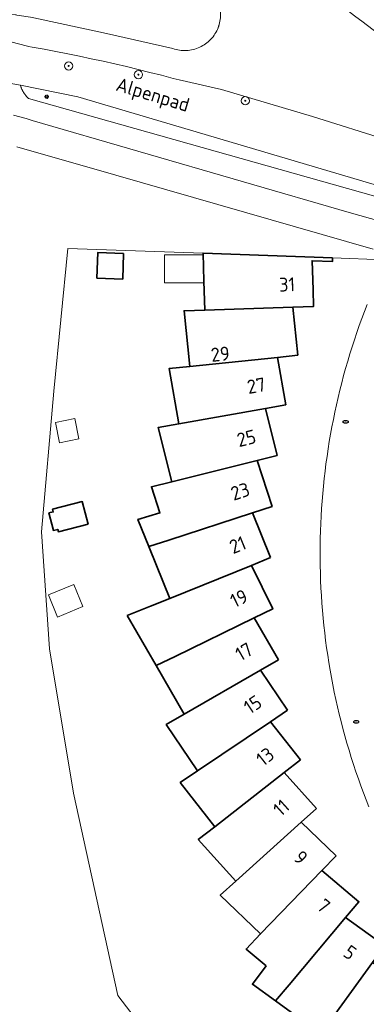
# Model space of a CAD drawing. Header units: metres. Extents: x 152610 to 160096, y 456114 to 462495.
# Tile 536 of 656: x 158278 to 158312, y 460707 to 460803. Entities that reach past the tile are written whole.
import ezdxf
from ezdxf.enums import TextEntityAlignment as Align

# ---------------------------------------------------------------- set-up
doc = ezdxf.new("R2010")
doc.units = ezdxf.units.M
doc.header["$LTSCALE"] = 0.5
doc.layers.get('0').update_dxf_attribs({"linetype": 'CONTINUOUS'})
for name, color, linetype, lineweight in [('B-PV-GK-BESCHOEIING-G', 251, 'GK-BESCHOEIING-SO', 18), ('B-PV-GR-BOOM-S', 251, 'CONTINUOUS', 25), ('B-PV-GW-TALUD_KRUIN-G', 251, 'CONTINUOUS', 18), ('B-PV-IE-MEUBILAIR-S', 251, 'CONTINUOUS', 25), ('B-PV-OG-BEBOUWING-GV', 6, 'CONTINUOUS', 35), ('B-PV-OG-BEBOUWING-T18', 1, 'CONTINUOUS', 18), ('B-PV-OG-BEBOUWING_OVERBOUWING-GV', 251, 'CONTINUOUS', 18), ('B-PV-OG-BEBOUWING_SCHUUR-GV', 251, 'CONTINUOUS', 18), ('B-PV-OG-TERREIN_BEGROEID-GV', 251, 'CONTINUOUS', 18), ('B-PV-OG-TOPOGRAFIE-T18', 1, 'CONTINUOUS', 18), ('B-PV-OG-WATER_SLOOT-GV', 251, 'CONTINUOUS', 18), ('B-PV-VH-GESLOTENVERHARDING_ASFALT-GV', 251, 'CONTINUOUS', 18), ('B-PV-VH-OPENVERHARDING_BETONSTRAATSTEEN-GV', 251, 'CONTINUOUS', 18)]:
    doc.layers.add(name, color=color, linetype=linetype, lineweight=lineweight)
doc.styles.add('NLCS-ISO', font='NLCS-ISO.ttf')
doc.styles.add('NLCS-ISO-M750-T18', font='NLCS-ISO.ttf', dxfattribs={"height": 1.35})
doc.linetypes.add('GK-BESCHOEIING-SO', pattern='A,18,-3,[1,NLCS.SHX,S=0.6,R=0,X=0,Y=0],-3', length=24)

# ---------------------------------------------------------------- blocks, each defined once
blk = doc.blocks.new('SIE-MEUBILAIR_PAAL_LICHTMAST-SO')
for points in [[(-0.62, 0), (-1, 0)], [(-0.71, 0.71), (-0.44, 0.44)], [(0, 1), (0, 0.62)], [(0.44, 0.44), (0.71, 0.71)], [(1, 0), (0.62, 0)], [(-0.71, -0.71), (-0.44, -0.44)], [(0, -0.62), (0, -1)], [(0.44, -0.44), (0.71, -0.71)]]:
    blk.add_lwpolyline(points)
blk.add_circle((0, 0), 0.5)
blk = doc.blocks.new('SIE-MEUBILAIR_PUT_RIOOLPUT-SO')
blk.add_ellipse((0, 0), major_axis=(1.25, 0), ratio=0.54)
at = {"style": 'NLCS-ISO'}
blk.add_text('ri', height=0.75, dxfattribs=at).set_placement((-0.04, 0.07), align=Align.MIDDLE_CENTER)
blk = doc.blocks.new('SGR-BOOM_GBKN-SO')
at = {"linetype": 'ByBlock', "lineweight": 18}
h = blk.add_hatch(color=0, dxfattribs=at)
h.dxf.hatch_style = 1
edge = h.paths.add_edge_path()
edge.add_arc((0, 0), 0.25, 0, 360)
at = {"color": 0, "linetype": 'ByBlock', "lineweight": 18}
for radius in [2, 0.25]:
    blk.add_circle((0, 0), radius, dxfattribs=at)
at = {"color": 0, "linetype": 'ByBlock', "lineweight": 18, "style": 'NLCS-ISO'}
blk.add_attdef('SOORT', (2.5, 0), '', height=1.5, dxfattribs=at)

msp = doc.modelspace()

# ---------------------------------------------------------------- linework, layer by layer
at = {"layer": 'B-PV-GK-BESCHOEIING-G', "flags": 128}
msp.add_lwpolyline([(158394.204, 460635.103), (158399.672, 460637.24), (158409.428, 460638.273), (158411.181, 460638.433), (158412.478, 460638.267), (158421.206, 460634.758), (158427.086, 460632.8), (158430.253, 460632.241), (158431.912, 460632.134), (158433.188, 460632.444), (158434.158, 460632.868), (158435.279, 460633.826), (158436.385, 460634.963), (158436.437, 460635.067), (158436.535, 460635.278), (158436.625, 460635.492), (158436.708, 460635.709), (158436.783, 460635.929), (158436.851, 460636.151), (158436.911, 460636.376), (158436.963, 460636.602), (158437.007, 460636.83), (158437.044, 460637.06), (158437.073, 460637.29), (158437.093, 460637.522), (158437.106, 460637.754), (158437.11, 460637.986), (158437.107, 460638.218), (158437.096, 460638.45), (158437.077, 460638.682), (158437.049, 460638.913), (158437.032, 460639.032), (158436.67, 460644.936), (158435.282, 460656.573), (158435.204, 460657.212), (158435.102, 460658.112), (158435.007, 460659.013), (158434.92, 460659.915), (158434.842, 460660.818), (158434.771, 460661.721), (158434.708, 460662.625), (158434.653, 460663.529), (158434.607, 460664.434), (158434.568, 460665.339), (158434.537, 460666.245), (158434.514, 460667.15), (158434.5, 460668.056), (158434.493, 460668.962), (158434.494, 460669.868), (158434.503, 460670.774), (158434.52, 460671.68), (158434.546, 460672.586), (158434.579, 460673.491), (158434.62, 460674.396), (158435.158, 460683.298), (158435.191, 460691.058), (158435.594, 460702.579), (158435.631, 460703.569), (158435.683, 460704.779), (158435.743, 460705.988), (158435.811, 460707.197), (158435.888, 460708.406), (158435.972, 460709.614), (158436.064, 460710.821), (158436.164, 460712.028), (158436.272, 460713.235), (158436.388, 460714.44), (158436.512, 460715.645), (158436.644, 460716.848), (158436.784, 460718.051), (158436.932, 460719.253), (158437.087, 460720.454), (158437.251, 460721.654), (158437.423, 460722.853), (158437.602, 460724.051), (158437.79, 460725.247), (158437.985, 460726.442), (158438.188, 460727.636), (158438.399, 460728.829), (158438.618, 460730.02), (158438.845, 460731.209), (158439.08, 460732.397), (158439.322, 460733.584), (158439.573, 460734.769), (158439.831, 460735.952), (158440.097, 460737.133), (158440.371, 460738.313), (158440.652, 460739.491), (158440.942, 460740.667), (158441.239, 460741.841), (158441.544, 460743.013), (158441.856, 460744.183), (158442.177, 460745.35), (158442.505, 460746.516), (158442.84, 460747.68), (158443.184, 460748.841), (158443.628, 460749.999), (158445.924, 460758.546), (158447.558, 460782.625), (158447.564, 460782.711), (158447.769, 460785.017), (158449.775, 460812.682), (158449.779, 460812.904), (158449.776, 460813.125), (158449.764, 460813.346), (158449.745, 460813.567), (158449.717, 460813.787), (158449.682, 460814.006), (158449.639, 460814.223), (158449.588, 460814.439), (158449.529, 460814.652), (158449.462, 460814.864), (158449.388, 460815.073), (158449.307, 460815.279), (158449.218, 460815.482), (158449.122, 460815.681), (158449.018, 460815.877), (158448.908, 460816.069), (158448.791, 460816.258), (158448.667, 460816.441), (158448.536, 460816.62), (158448.399, 460816.795), (158448.256, 460816.964), (158448.107, 460817.128), (158447.952, 460817.286), (158447.792, 460817.439), (158447.626, 460817.586), (158447.455, 460817.727), (158447.279, 460817.861), (158447.098, 460817.989), (158446.913, 460818.111), (158446.723, 460818.225), (158446.529, 460818.333), (158446.332, 460818.434), (158446.131, 460818.528), (158445.927, 460818.614), (158445.72, 460818.693), (158445.51, 460818.764), (158445.298, 460818.827), (158445.083, 460818.883), (158444.867, 460818.932), (158444.649, 460818.972), (158444.43, 460819.004), (158444.21, 460819.029), (158443.989, 460819.045), (158443.767, 460819.054), (158443.546, 460819.055), (158443.324, 460819.047), (158443.103, 460819.032), (158442.883, 460819.008), (158442.663, 460818.977), (158442.445, 460818.938), (158442.229, 460818.891), (158442.014, 460818.836), (158441.802, 460818.773), (158441.591, 460818.703), (158441.384, 460818.625), (158441.179, 460818.54), (158440.978, 460818.448), (158440.78, 460818.348), (158440.586, 460818.241), (158440.396, 460818.127), (158440.21, 460818.007), (158440.028, 460817.88), (158439.851, 460817.746), (158439.68, 460817.606), (158439.513, 460817.46), (158439.352, 460817.308), (158439.196, 460817.151), (158439.046, 460816.987), (158438.988, 460816.921), (158438.866, 460816.777), (158438.214, 460816.009), (158437.556, 460815.246), (158436.891, 460814.489), (158436.221, 460813.737), (158435.545, 460812.99), (158434.862, 460812.249), (158429.86, 460807.383), (158424.676, 460802.557), (158419.639, 460799.152), (158413.442, 460794.893), (158409.963, 460792.467), (158407.891, 460791.057), (158406.398, 460790.393), (158404.141, 460789.745), (158402.493, 460789.442), (158399.053, 460789.19), (158397.166, 460789.162), (158395.23, 460789.316), (158391.988, 460789.722), (158383.812, 460791.441), (158372.67, 460793.444), (158366.128, 460794.178), (158362.372, 460794.22), (158359.77, 460794.171), (158356.093, 460793.631), (158348.759, 460792.275), (158343.766, 460791.768), (158340.945, 460791.622), (158338.476, 460791.774), (158334.765, 460792.368), (158332.303, 460793.054), (158329.764, 460793.91), (158326.871, 460795.099), (158322.297, 460796.948), (158318.63, 460798.391), (158313.289, 460801.421), (158313.001, 460801.623), (158312.428, 460802.033), (158311.861, 460802.45), (158311.298, 460802.874), (158310.74, 460803.304), (158310.187, 460803.74), (158309.639, 460804.182), (158309.096, 460804.631), (158308.974, 460804.74), (158308.279, 460805.369), (158307.589, 460806.003), (158306.905, 460806.643), (158306.227, 460807.289), (158305.554, 460807.94), (158304.887, 460808.598), (158304.225, 460809.261), (158303.569, 460809.929), (158302.919, 460810.604), (158302.274, 460811.283), (158301.635, 460811.969), (158301.003, 460812.659), (158300.376, 460813.355), (158299.755, 460814.057), (158299.14, 460814.763), (158298.531, 460815.475), (158297.928, 460816.192), (158297.332, 460816.914), (158296.741, 460817.642), (158296.157, 460818.374), (158295.579, 460819.111), (158295.008, 460819.853), (158294.442, 460820.6), (158293.884, 460821.352), (158293.331, 460822.109), (158292.785, 460822.87), (158292.246, 460823.636), (158291.713, 460824.406), (158291.356, 460825.047), (158290.995, 460825.712), (158290.641, 460826.38), (158290.294, 460827.052), (158289.955, 460827.728), (158289.622, 460828.408), (158289.297, 460829.091), (158288.978, 460829.777), (158288.667, 460830.467), (158288.364, 460831.16), (158288.068, 460831.856), (158287.779, 460832.555), (158287.497, 460833.258), (158287.223, 460833.963), (158286.957, 460834.671), (158286.698, 460835.382), (158286.446, 460836.095), (158286.202, 460836.811), (158285.966, 460837.53), (158285.737, 460838.251), (158285.516, 460838.975), (158285.303, 460839.7), (158285.097, 460840.428), (158284.899, 460841.159), (158284.708, 460841.891), (158284.526, 460842.625), (158284.351, 460843.361), (158284.184, 460844.099), (158284.117, 460844.337), (158283.904, 460845.111), (158283.699, 460845.887), (158283.502, 460846.665), (158283.313, 460847.445), (158283.131, 460848.226), (158282.957, 460849.01), (158282.791, 460849.795), (158282.633, 460850.582), (158282.483, 460851.371), (158282.34, 460852.16), (158282.206, 460852.952), (158282.079, 460853.744), (158281.96, 460854.538), (158281.85, 460855.333), (158281.747, 460856.129), (158281.652, 460856.926), (158281.565, 460857.724), (158281.485, 460858.523), (158281.414, 460859.322), (158281.351, 460860.122), (158281.296, 460860.923), (158281.23, 460861.521), (158281.088, 460862.87), (158280.953, 460864.221), (158280.827, 460865.572), (158280.708, 460866.924), (158280.598, 460868.276), (158280.495, 460869.629), (158280.401, 460870.983), (158280.314, 460872.338), (158280.235, 460873.692), (158280.165, 460875.048), (158280.102, 460876.403), (158280.047, 460877.759), (158280.001, 460879.116), (158279.962, 460880.472), (158279.931, 460881.829), (158279.908, 460883.186), (158279.894, 460884.543), (158279.887, 460885.9), (158279.891, 460885.99), (158279.945, 460886.984), (158280.006, 460887.977), (158280.075, 460888.969), (158280.152, 460889.961), (158280.237, 460890.952), (158280.33, 460891.943), (158280.431, 460892.932), (158280.54, 460893.921), (158280.657, 460894.909), (158280.781, 460895.896), (158280.914, 460896.882), (158280.984, 460897.375), (158281.062, 460900.771), (158281.337, 460903.298), (158281.91, 460905.435), (158283.375, 460910.513), (158284.626, 460914.493), (158285.804, 460917.691), (158287.575, 460922.665), (158288.803, 460925.31), (158289.746, 460927.85), (158290.111, 460929.358), (158290.135, 460930.33), (158290.085, 460930.94), (158289.815, 460931.654), (158289.096, 460933.16), (158288.946, 460933.364), (158288.79, 460933.564), (158288.628, 460933.758), (158288.46, 460933.947), (158288.286, 460934.131), (158288.106, 460934.309), (158287.92, 460934.481), (158287.73, 460934.648), (158287.534, 460934.808), (158287.333, 460934.962), (158287.127, 460935.109), (158286.917, 460935.25), (158286.722, 460935.373), (158286.448, 460935.482), (158286.172, 460935.584), (158285.893, 460935.678), (158285.611, 460935.765), (158285.328, 460935.844), (158285.042, 460935.915), (158284.754, 460935.978), (158284.465, 460936.034), (158284.174, 460936.082), (158283.882, 460936.121), (158283.589, 460936.153), (158283.296, 460936.177), (158283.002, 460936.193), (158282.707, 460936.201), (158282.413, 460936.201), (158282.118, 460936.193), (158281.824, 460936.177), (158281.53, 460936.153), (158281.238, 460936.121), (158280.946, 460936.081), (158280.655, 460936.033), (158280.366, 460935.977), (158280.078, 460935.913), (158279.792, 460935.842), (158279.509, 460935.763), (158279.227, 460935.676), (158278.948, 460935.582), (158278.672, 460935.48), (158278.398, 460935.37), (158278.128, 460935.254), (158277.861, 460935.129), (158277.597, 460934.998), (158277.337, 460934.86), (158277.081, 460934.714), (158276.829, 460934.562), (158276.816, 460934.554), (158276.615, 460934.376), (158276.42, 460934.192), (158276.23, 460934.002), (158276.046, 460933.807), (158275.868, 460933.607), (158275.696, 460933.401), (158275.53, 460933.19), (158275.371, 460932.974), (158275.218, 460932.754), (158275.072, 460932.529), (158274.932, 460932.3), (158274.799, 460932.067), (158274.674, 460931.83), (158274.555, 460931.589), (158274.444, 460931.345), (158274.34, 460931.098), (158274.244, 460930.847), (158274.154, 460930.594), (158274.073, 460930.339), (158273.999, 460930.081), (158273.933, 460929.821), (158273.875, 460929.559), (158273.824, 460929.296), (158273.782, 460929.031), (158273.747, 460928.765), (158273.72, 460928.498), (158273.702, 460928.23), (158273.691, 460927.962), (158273.688, 460927.694), (158273.693, 460927.426), (158273.707, 460927.158), (158273.728, 460926.89), (158273.757, 460926.624), (158273.794, 460926.358), (158273.839, 460926.094), (158273.892, 460925.831), (158273.953, 460925.569), (158274.021, 460925.31), (158274.098, 460925.053), (158274.129, 460924.954), (158275.155, 460920.831), (158276.3, 460916.739), (158276.366, 460916.372), (158276.521, 460915.479), (158276.668, 460914.584), (158276.808, 460913.688), (158276.939, 460912.791), (158277.062, 460911.893), (158277.178, 460910.994), (158277.285, 460910.094), (158277.385, 460909.193), (158277.477, 460908.291), (158277.56, 460907.388), (158277.636, 460906.485), (158277.704, 460905.581), (158277.764, 460904.676), (158277.816, 460903.771), (158277.859, 460902.866), (158277.895, 460901.96), (158277.923, 460901.054), (158277.943, 460900.147), (158277.955, 460899.241), (158277.959, 460898.334), (158277.954, 460897.428), (158277.942, 460896.521), (158277.922, 460895.615), (158277.918, 460895.406), (158277.897, 460894.456), (158277.868, 460893.506), (158277.831, 460892.556), (158277.786, 460891.607), (158277.733, 460890.658), (158277.672, 460889.709), (158277.603, 460888.762), (158277.526, 460887.814), (158277.441, 460886.868), (158277.348, 460885.922), (158277.247, 460884.977), (158277.139, 460884.033), (158277.022, 460883.089), (158276.897, 460882.147), (158276.676, 460878.466), (158276.445, 460874.69), (158276.457, 460870.098), (158276.5, 460869.892), (158276.595, 460869.48), (158276.697, 460869.07), (158276.807, 460868.662), (158276.925, 460868.256), (158277.05, 460867.852), (158277.183, 460867.451), (158277.324, 460867.052), (158277.472, 460866.657), (158277.627, 460866.264), (158277.79, 460865.874), (158277.961, 460865.487), (158278.138, 460865.104), (158278.323, 460864.723), (158278.515, 460864.347), (158278.714, 460863.974), (158278.92, 460863.605), (158279.133, 460863.24), (158279.352, 460862.881), (158279.365, 460862.859), (158279.482, 460862.657), (158279.592, 460862.45), (158279.696, 460862.24), (158279.791, 460862.026), (158279.88, 460861.809), (158279.961, 460861.589), (158280.034, 460861.367), (158280.1, 460861.142), (158280.158, 460860.915), (158280.209, 460860.687), (158280.251, 460860.456), (158280.286, 460860.225), (158280.313, 460859.992), (158280.331, 460859.759), (158280.342, 460859.525), (158280.345, 460859.29), (158280.34, 460859.056), (158280.326, 460858.822), (158280.305, 460858.589), (158280.276, 460858.357), (158280.239, 460858.126), (158280.194, 460857.896), (158280.141, 460857.667), (158280.081, 460857.441), (158280.012, 460857.217), (158279.936, 460856.996), (158279.853, 460856.777), (158279.762, 460856.561), (158279.664, 460856.348), (158279.559, 460856.139), (158279.446, 460855.934), (158279.327, 460855.732), (158279.201, 460855.535), (158279.068, 460855.342), (158278.929, 460855.154), (158278.783, 460854.97), (158278.631, 460854.792), (158278.473, 460854.619), (158278.31, 460854.451), (158278.14, 460854.29), (158277.966, 460854.134), (158277.786, 460853.984), (158277.601, 460853.84), (158277.411, 460853.703), (158277.217, 460853.572), (158277.018, 460853.448), (158276.815, 460853.331), (158276.335, 460852.967), (158275.86, 460852.596), (158275.39, 460852.219), (158274.925, 460851.836), (158274.465, 460851.446), (158274.01, 460851.051), (158273.56, 460850.649), (158273.116, 460850.242), (158272.678, 460849.829), (158272.245, 460849.41), (158271.817, 460848.985), (158271.395, 460848.554), (158270.979, 460848.119), (158270.569, 460847.677), (158270.164, 460847.23), (158269.766, 460846.778), (158269.374, 460846.321), (158268.987, 460845.858), (158268.607, 460845.39), (158268.233, 460844.918), (158267.866, 460844.44), (158267.505, 460843.958), (158267.15, 460843.471), (158266.802, 460842.979), (158266.46, 460842.482), (158266.125, 460841.981), (158265.797, 460841.476), (158265.475, 460840.966), (158265.16, 460840.453), (158265.013, 460840.207), (158264.962, 460840.122), (158264.449, 460839.277), (158263.929, 460838.437), (158263.403, 460837.6), (158262.87, 460836.768), (158262.33, 460835.94), (158261.783, 460835.117), (158261.23, 460834.298), (158260.67, 460833.483), (158260.103, 460832.673), (158259.53, 460831.868), (158258.951, 460831.067), (158258.365, 460830.271), (158257.772, 460829.48), (158257.174, 460828.694), (158256.568, 460827.912), (158255.957, 460827.136), (158255.648, 460826.75), (158252.114, 460823), (158249.217, 460820.633), (158245.157, 460816.851), (158241.433, 460813.794), (158238.545, 460811.485), (158237.549, 460810.365), (158237.104, 460809.658), (158236.804, 460808.475), (158236.721, 460807.788), (158236.811, 460806.912), (158236.919, 460806.064), (158237.199, 460805.331), (158237.564, 460804.637), (158238.13, 460803.857), (158238.867, 460802.984), (158239.661, 460802.32), (158240.731, 460801.8), (158241.446, 460801.736), (158243.286, 460801.696), (158246.878, 460802.045), (158252.024, 460802.334), (158262.872, 460802.329), (158263.649, 460802.302), (158264.56, 460802.264), (158265.469, 460802.218), (158266.379, 460802.163), (158267.287, 460802.101), (158268.196, 460802.03), (158269.103, 460801.952), (158270.01, 460801.866), (158270.916, 460801.771), (158271.821, 460801.669), (158272.725, 460801.559), (158273.629, 460801.441), (158274.531, 460801.315), (158275.432, 460801.181), (158276.331, 460801.039), (158277.23, 460800.889), (158278.863, 460800.455), (158278.971, 460800.426), (158279.325, 460800.363), (158280.474, 460800.154), (158281.622, 460799.936), (158282.768, 460799.711), (158283.913, 460799.478), (158285.056, 460799.237), (158286.197, 460798.989), (158287.337, 460798.732), (158288.475, 460798.468), (158289.611, 460798.196), (158290.745, 460797.916), (158291.877, 460797.628), (158293.007, 460797.333), (158293.571, 460797.182), (158297.682, 460796.253), (158306.52, 460793.64), (158313.946, 460791.308), (158323.08, 460788.544), (158329.405, 460787.198), (158333.001, 460786.642), (158334.936, 460786.554), (158339.069, 460786.856), (158346.809, 460787.824), (158353.804, 460788.872), (158354.213, 460788.949), (158354.878, 460789.069), (158355.544, 460789.18), (158356.211, 460789.284), (158356.88, 460789.38), (158357.55, 460789.467), (158358.22, 460789.547), (158358.892, 460789.619), (158359.564, 460789.683), (158360.238, 460789.739), (158360.911, 460789.787), (158361.586, 460789.827), (158362.26, 460789.859), (158362.935, 460789.883), (158366.139, 460790.166), (158368.073, 460790.25), (158371.078, 460789.757), (158380.199, 460787.747), (158387.394, 460786.08), (158394.961, 460784.168), (158398.082, 460783.152), (158400.2, 460782.655), (158402.651, 460782.389), (158403.938, 460782.376), (158405.538, 460782.583), (158407.499, 460783.182), (158410.8, 460784.854), (158414.176, 460786.813), (158421.344, 460791.343), (158425.56, 460795.069), (158428.201, 460797.263), (158430.188, 460798.415), (158432.024, 460799.223), (158433.272, 460799.496), (158434.51, 460799.691), (158435.512, 460799.678), (158435.571, 460799.678), (158435.812, 460799.673), (158436.052, 460799.66), (158436.292, 460799.64), (158436.531, 460799.611), (158436.769, 460799.574), (158437.006, 460799.529), (158437.241, 460799.477), (158437.474, 460799.417), (158437.705, 460799.349), (158437.934, 460799.273), (158438.16, 460799.19), (158438.383, 460799.099), (158438.603, 460799.001), (158438.82, 460798.896), (158439.033, 460798.784), (158439.242, 460798.664), (158439.447, 460798.538), (158439.648, 460798.405), (158439.844, 460798.265), (158440.036, 460798.119), (158440.222, 460797.967), (158440.404, 460797.809), (158440.58, 460797.644), (158440.75, 460797.474), (158440.915, 460797.298), (158441.074, 460797.117), (158441.227, 460796.931), (158441.373, 460796.74), (158441.513, 460796.544), (158441.628, 460796.364), (158441.826, 460796.046), (158442.016, 460795.723), (158442.199, 460795.397), (158442.376, 460795.066), (158442.545, 460794.732), (158442.707, 460794.395), (158442.862, 460794.054), (158443.009, 460793.709), (158443.149, 460793.362), (158443.282, 460793.012), (158443.407, 460792.659), (158443.525, 460792.303), (158443.635, 460791.945), (158443.737, 460791.585), (158443.832, 460791.222), (158443.918, 460790.858), (158443.997, 460790.492), (158444.069, 460790.124), (158444.132, 460789.755), (158444.187, 460789.385), (158444.235, 460789.013), (158444.274, 460788.641), (158444.306, 460788.268), (158444.33, 460787.894), (158444.345, 460787.52), (158444.353, 460787.145), (158444.352, 460786.771), (158444.344, 460786.396), (158444.328, 460786.022), (158444.303, 460785.648), (158444.271, 460785.275), (158444.257, 460785.179), (158443.906, 460782.774), (158443.891, 460782.664), (158443.821, 460782.182), (158443.743, 460781.7), (158443.657, 460781.221), (158443.564, 460780.742), (158443.462, 460780.265), (158443.353, 460779.79), (158443.235, 460779.317), (158443.111, 460778.846), (158442.978, 460778.377), (158442.838, 460777.91), (158442.69, 460777.445), (158442.534, 460776.983), (158442.371, 460776.524), (158442.2, 460776.067), (158442.022, 460775.613), (158441.837, 460775.163), (158441.644, 460774.715), (158441.444, 460774.27), (158441.236, 460773.829), (158441.021, 460773.392), (158440.911, 460773.175), (158439.832, 460771.612), (158438.961, 460770.654), (158437.216, 460769.1), (158434.467, 460766.472), (158429.972, 460762.293), (158429.745, 460762.115), (158429.297, 460761.752), (158428.853, 460761.383), (158428.415, 460761.008), (158427.982, 460760.628), (158427.554, 460760.241), (158427.131, 460759.848), (158426.714, 460759.449), (158426.303, 460759.045), (158425.897, 460758.635), (158425.497, 460758.219), (158425.103, 460757.798), (158424.715, 460757.372), (158424.332, 460756.94), (158423.956, 460756.503), (158423.586, 460756.06), (158423.221, 460755.613), (158422.864, 460755.161), (158422.512, 460754.703), (158422.167, 460754.241), (158421.828, 460753.774), (158421.496, 460753.303), (158421.17, 460752.826), (158420.851, 460752.346), (158420.539, 460751.861), (158420.233, 460751.372), (158419.935, 460750.878), (158419.643, 460750.381), (158419.425, 460749.999), (158416.895, 460745.406), (158416.596, 460744.735), (158416.304, 460744.062), (158416.024, 460743.394), (158415.474, 460742.023), (158415.213, 460741.338), (158414.958, 460740.65), (158414.711, 460739.959), (158414.472, 460739.265), (158414.241, 460738.569), (158414.016, 460737.87), (158413.8, 460737.169), (158413.591, 460736.466), (158413.39, 460735.76), (158413.197, 460735.052), (158413.011, 460734.342), (158412.833, 460733.631), (158412.663, 460732.917), (158412.501, 460732.201), (158412.346, 460731.484), (158412.199, 460730.765), (158412.061, 460730.045), (158412.014, 460729.793), (158412.033, 460729.354), (158412.06, 460728.914), (158412.095, 460728.476), (158412.137, 460728.038), (158412.188, 460727.601), (158412.247, 460727.165), (158412.313, 460726.73), (158412.388, 460726.297), (158412.47, 460725.865), (158412.56, 460725.434), (158412.658, 460725.005), (158412.764, 460724.578), (158412.878, 460724.153), (158412.999, 460723.73), (158413.128, 460723.31), (158413.265, 460722.892), (158413.409, 460722.476), (158413.56, 460722.063), (158413.72, 460721.653), (158413.886, 460721.246), (158414.06, 460720.842), (158414.241, 460720.441), (158414.43, 460720.044), (158414.626, 460719.65), (158414.829, 460719.259), (158415.039, 460718.873), (158415.255, 460718.49), (158415.479, 460718.111), (158415.71, 460717.737), (158415.947, 460717.366), (158416.192, 460717.001), (158416.442, 460716.639), (158416.7, 460716.282), (158416.964, 460715.93), (158417.234, 460715.583), (158417.51, 460715.241), (158417.793, 460714.904), (158418.081, 460714.572), (158418.376, 460714.245), (158418.676, 460713.924), (158418.983, 460713.608), (158419.295, 460713.298), (158419.612, 460712.994), (158419.935, 460712.695), (158420.264, 460712.403), (158420.598, 460712.116), (158420.937, 460711.835), (158421.28, 460711.561), (158421.629, 460711.293), (158421.983, 460711.032), (158422.341, 460710.776), (158422.704, 460710.528), (158423.072, 460710.286), (158423.444, 460710.051), (158423.819, 460709.822), (158424.081, 460709.669), (158424.209, 460709.611), (158424.479, 460709.483), (158424.744, 460709.348), (158425.006, 460709.206), (158425.265, 460709.057), (158425.519, 460708.901), (158425.768, 460708.739), (158426.014, 460708.569), (158426.254, 460708.393), (158426.49, 460708.211), (158426.721, 460708.023), (158426.947, 460707.828), (158427.167, 460707.627), (158427.382, 460707.421), (158427.592, 460707.209), (158427.795, 460706.991), (158427.993, 460706.768), (158428.185, 460706.54), (158428.37, 460706.306), (158428.549, 460706.068), (158428.722, 460705.825), (158428.888, 460705.578), (158429.047, 460705.326), (158429.2, 460705.07), (158429.345, 460704.809), (158429.484, 460704.546), (158429.615, 460704.278), (158429.74, 460704.007), (158429.857, 460703.733), (158429.966, 460703.456), (158430.068, 460703.176), (158430.163, 460702.893), (158430.249, 460702.608), (158430.329, 460702.32), (158430.42, 460701.95), (158428.933, 460690.288), (158428.348, 460688.69), (158428.2, 460688.309), (158428.045, 460687.931), (158427.882, 460687.557), (158427.712, 460687.185), (158427.535, 460686.817), (158427.35, 460686.453), (158427.159, 460686.092), (158426.96, 460685.736), (158426.755, 460685.383), (158426.542, 460685.034), (158426.323, 460684.689), (158426.097, 460684.349), (158425.865, 460684.013), (158425.626, 460683.682), (158425.503, 460683.519), (158419.706, 460678.275), (158416.726, 460675.288), (158415, 460673.127), (158413.37, 460670.851), (158411.077, 460666.723), (158410.912, 460666.216), (158410.753, 460665.706), (158410.603, 460665.194), (158410.46, 460664.68), (158410.325, 460664.164), (158410.197, 460663.645), (158410.078, 460663.125), (158409.966, 460662.603), (158409.862, 460662.08), (158409.766, 460661.555), (158409.678, 460661.028), (158409.597, 460660.501), (158409.525, 460659.972), (158409.46, 460659.442), (158409.404, 460658.911), (158409.355, 460658.38), (158409.315, 460657.848), (158409.282, 460657.315), (158409.257, 460656.782), (158409.241, 460656.248), (158409.235, 460655.959), (158409.242, 460655.87), (158409.263, 460655.538), (158409.275, 460655.207), (158409.28, 460654.875), (158409.277, 460654.543), (158409.266, 460654.211), (158409.246, 460653.88), (158409.219, 460653.549), (158409.184, 460653.219), (158409.141, 460652.89), (158409.09, 460652.562), (158409.031, 460652.236), (158408.964, 460651.911), (158408.889, 460651.587), (158408.807, 460651.266), (158408.717, 460650.946), (158408.619, 460650.629), (158408.513, 460650.315), (158408.401, 460650.003), (158408.28, 460649.693), (158408.152, 460649.387), (158408.017, 460649.084), (158407.874, 460648.784), (158407.725, 460648.488), (158407.568, 460648.196), (158407.404, 460647.907), (158407.234, 460647.622), (158407.056, 460647.342), (158406.872, 460647.066), (158406.681, 460646.794), (158406.484, 460646.527), (158406.28, 460646.265), (158406.07, 460646.008), (158405.854, 460645.757), (158405.632, 460645.51), (158405.404, 460645.269), (158405.17, 460645.033), (158404.931, 460644.803), (158404.686, 460644.579), (158404.436, 460644.361), (158404.181, 460644.149), (158403.921, 460643.943), (158403.655, 460643.744), (158403.386, 460643.55), (158403.111, 460643.364), (158402.832, 460643.184), (158402.549, 460643.011), (158402.262, 460642.845), (158401.97, 460642.686), (158401.675, 460642.534), (158401.377, 460642.389), (158401.075, 460642.251), (158393.045, 460640.011), (158392.433, 460639.8)], dxfattribs=at)
msp.add_lwpolyline([(158271.006, 460837.885), (158270.875, 460837.535), (158270.687, 460837.052), (158270.492, 460836.571), (158270.289, 460836.093), (158270.079, 460835.619), (158269.862, 460835.148), (158269.637, 460834.68), (158269.405, 460834.216), (158269.166, 460833.755), (158268.92, 460833.298), (158268.667, 460832.845), (158268.407, 460832.396), (158268.14, 460831.951), (158267.866, 460831.511), (158267.586, 460831.074), (158267.299, 460830.642), (158267.005, 460830.214), (158266.704, 460829.791), (158266.398, 460829.373), (158266.084, 460828.959), (158265.765, 460828.55), (158265.439, 460828.147), (158265.107, 460827.748), (158264.768, 460827.354), (158264.424, 460826.966), (158264.074, 460826.583), (158263.718, 460826.206), (158263.356, 460825.834), (158262.989, 460825.467), (158262.616, 460825.107), (158262.237, 460824.752), (158261.853, 460824.403), (158259.01, 460821.794), (158256.331, 460819.016), (158256.153, 460818.821), (158255.981, 460818.621), (158255.815, 460818.416), (158255.655, 460818.206), (158255.501, 460817.991), (158255.355, 460817.772), (158255.215, 460817.548), (158255.081, 460817.32), (158254.955, 460817.089), (158254.836, 460816.853), (158254.724, 460816.614), (158254.619, 460816.372), (158254.522, 460816.126), (158254.432, 460815.878), (158254.35, 460815.627), (158254.276, 460815.374), (158254.209, 460815.119), (158254.15, 460814.862), (158254.098, 460814.603), (158254.055, 460814.342), (158254.019, 460814.081), (158253.992, 460813.818), (158253.972, 460813.555), (158253.961, 460813.292), (158253.957, 460813.028), (158253.961, 460812.764), (158253.974, 460812.5), (158253.994, 460812.237), (158254.023, 460811.975), (158254.059, 460811.713), (158254.103, 460811.453), (158254.155, 460811.194), (158254.215, 460810.937), (158254.283, 460810.682), (158254.358, 460810.429), (158254.441, 460810.179), (158254.531, 460809.931), (158254.597, 460809.764), (158254.72, 460809.538), (158254.85, 460809.316), (158254.988, 460809.098), (158255.131, 460808.885), (158255.282, 460808.676), (158255.438, 460808.472), (158255.601, 460808.273), (158255.77, 460808.079), (158255.946, 460807.89), (158256.126, 460807.707), (158256.313, 460807.529), (158256.505, 460807.358), (158256.702, 460807.192), (158256.904, 460807.033), (158257.111, 460806.88), (158257.323, 460806.734), (158257.539, 460806.594), (158257.759, 460806.461), (158257.983, 460806.335), (158258.212, 460806.216), (158258.443, 460806.104), (158258.679, 460806), (158258.917, 460805.902), (158259.158, 460805.812), (158259.402, 460805.73), (158259.648, 460805.656), (158259.897, 460805.589), (158260.147, 460805.529), (158260.399, 460805.478), (158260.653, 460805.435), (158260.908, 460805.399), (158261.164, 460805.371), (158261.42, 460805.351), (158261.677, 460805.34), (158261.933, 460805.336), (158262.319, 460805.311), (158263.423, 460805.233), (158264.527, 460805.148), (158265.63, 460805.055), (158266.733, 460804.953), (158267.835, 460804.844), (158268.936, 460804.727), (158270.036, 460804.602), (158271.135, 460804.468), (158272.234, 460804.327), (158273.331, 460804.178), (158274.427, 460804.021), (158275.522, 460803.856), (158276.616, 460803.684), (158277.708, 460803.503), (158277.77, 460803.493), (158277.832, 460803.482), (158279.378, 460803.242), (158279.481, 460803.226), (158286.236, 460801.766), (158292.975, 460800.23), (158293.134, 460800.179), (158293.294, 460800.135), (158293.457, 460800.099), (158293.622, 460800.071), (158293.787, 460800.051), (158293.953, 460800.039), (158294.12, 460800.035), (158294.287, 460800.039), (158294.453, 460800.051), (158294.618, 460800.071), (158294.783, 460800.098), (158294.946, 460800.134), (158295.106, 460800.177), (158295.265, 460800.228), (158295.421, 460800.287), (158295.574, 460800.353), (158295.724, 460800.426), (158295.87, 460800.507), (158296.012, 460800.594), (158296.15, 460800.688), (158296.283, 460800.788), (158296.411, 460800.895), (158296.533, 460801.008), (158296.651, 460801.127), (158296.762, 460801.251), (158296.867, 460801.38), (158296.966, 460801.514), (158297.059, 460801.653), (158297.144, 460801.796), (158297.223, 460801.943), (158297.294, 460802.093), (158297.359, 460802.247), (158297.415, 460802.404), (158297.465, 460802.563), (158297.506, 460802.724), (158297.54, 460802.888), (158297.566, 460803.052), (158297.584, 460803.218), (158297.594, 460803.384), (158297.596, 460803.551), (158297.59, 460803.718), (158297.576, 460803.884), (158297.554, 460804.049), (158297.524, 460804.213), (158297.486, 460804.375), (158297.441, 460804.536), (158297.387, 460804.694), (158297.327, 460804.849), (158297.259, 460805.001), (158297.184, 460805.15), (158297.101, 460805.295), (158297.012, 460805.436), (158296.916, 460805.572), (158296.814, 460805.704), (158296.706, 460805.83), (158296.591, 460805.952), (158296.471, 460806.067), (158296.346, 460806.177), (158296.215, 460806.281), (158296.08, 460806.378), (158295.94, 460806.468), (158295.796, 460806.552), (158295.75, 460806.577), (158295.304, 460807.011), (158294.852, 460807.439), (158294.395, 460807.861), (158293.932, 460808.278), (158293.464, 460808.688), (158292.991, 460809.092), (158292.513, 460809.49), (158292.029, 460809.882), (158291.541, 460810.268), (158291.047, 460810.648), (158290.549, 460811.021), (158290.046, 460811.387), (158289.539, 460811.747), (158289.026, 460812.101), (158288.51, 460812.448), (158287.989, 460812.788), (158287.463, 460813.122), (158286.933, 460813.449), (158286.4, 460813.769), (158285.862, 460814.082), (158285.32, 460814.388), (158284.774, 460814.687), (158284.526, 460814.82), (158284.471, 460814.843), (158284.258, 460814.939), (158284.048, 460815.042), (158283.842, 460815.152), (158283.64, 460815.269), (158283.442, 460815.393), (158283.249, 460815.523), (158283.06, 460815.661), (158282.876, 460815.804), (158282.697, 460815.954), (158282.523, 460816.11), (158282.354, 460816.271), (158282.192, 460816.439), (158282.035, 460816.611), (158281.884, 460816.789), (158281.739, 460816.973), (158281.6, 460817.161), (158281.469, 460817.353), (158281.343, 460817.55), (158281.225, 460817.751), (158281.114, 460817.957), (158281.009, 460818.165), (158280.912, 460818.378), (158280.822, 460818.593), (158280.74, 460818.812), (158280.665, 460819.033), (158280.598, 460819.256), (158280.539, 460819.482), (158280.487, 460819.71), (158280.443, 460819.939), (158280.408, 460820.195), (158280.361, 460820.584), (158280.322, 460820.974), (158280.291, 460821.365), (158280.268, 460821.756), (158280.253, 460822.148), (158280.246, 460822.54), (158280.247, 460822.932), (158280.257, 460823.324), (158280.274, 460823.715), (158280.299, 460824.107), (158280.332, 460824.497), (158280.373, 460824.887), (158280.422, 460825.276), (158280.478, 460825.664), (158280.543, 460826.05), (158280.616, 460826.435), (158280.696, 460826.819), (158280.785, 460827.201), (158280.881, 460827.581), (158280.985, 460827.959), (158281.096, 460828.335), (158281.215, 460828.708), (158281.342, 460829.079), (158281.476, 460829.447), (158281.618, 460829.812), (158281.767, 460830.175), (158281.924, 460830.534), (158282.088, 460830.89), (158282.259, 460831.243), (158282.437, 460831.592), (158282.493, 460831.838), (158282.541, 460832.085), (158282.581, 460832.334), (158282.613, 460832.584), (158282.637, 460832.835), (158282.653, 460833.086), (158282.661, 460833.338), (158282.661, 460833.59), (158282.653, 460833.842), (158282.638, 460834.093), (158282.614, 460834.344), (158282.582, 460834.594), (158282.542, 460834.843), (158282.495, 460835.09), (158282.439, 460835.336), (158282.376, 460835.58), (158282.305, 460835.822), (158282.227, 460836.061), (158282.141, 460836.298), (158282.047, 460836.532), (158281.946, 460836.763), (158281.838, 460836.99), (158281.723, 460837.214), (158281.6, 460837.434), (158281.471, 460837.65), (158281.335, 460837.862), (158281.192, 460838.07), (158281.043, 460838.273), (158280.887, 460838.471), (158280.725, 460838.664), (158280.557, 460838.852), (158280.383, 460839.034), (158280.204, 460839.211), (158280.019, 460839.382), (158279.828, 460839.547), (158279.633, 460839.706), (158279.432, 460839.859), (158279.227, 460840.005), (158279.017, 460840.144), (158278.803, 460840.277), (158278.585, 460840.403), (158278.363, 460840.522), (158278.137, 460840.634), (158277.908, 460840.739), (158277.676, 460840.836), (158277.44, 460840.926), (158277.202, 460841.008), (158276.962, 460841.083), (158276.719, 460841.15), (158276.474, 460841.21), (158276.227, 460841.261), (158275.979, 460841.305), (158275.73, 460841.341), (158275.479, 460841.369), (158275.421, 460841.374), (158275.23, 460841.369), (158275.04, 460841.357), (158274.85, 460841.336), (158274.661, 460841.308), (158274.474, 460841.272), (158274.288, 460841.228), (158274.105, 460841.176), (158273.923, 460841.116), (158273.745, 460841.049), (158273.569, 460840.975), (158273.396, 460840.893), (158273.227, 460840.804), (158273.062, 460840.708), (158272.902, 460840.605), (158272.745, 460840.496), (158272.594, 460840.38), (158272.447, 460840.258), (158272.306, 460840.13), (158272.17, 460839.996), (158272.039, 460839.856), (158271.915, 460839.711), (158271.797, 460839.561), (158271.685, 460839.407), (158271.58, 460839.247), (158271.482, 460839.084), (158271.391, 460838.916), (158271.306, 460838.745), (158271.229, 460838.57), (158271.16, 460838.393), (158271.098, 460838.212), (158271.043, 460838.029)], close=True, dxfattribs=at)
at = {"layer": 'B-PV-GW-TALUD_KRUIN-G', "flags": 128}
msp.add_lwpolyline([(158276.515, 460796.975), (158278.167, 460796.681), (158283.759, 460795.532), (158322.88, 460783.959)], dxfattribs=at)
at = {"layer": 'B-PV-OG-BEBOUWING-GV', "flags": 128}
for points in [[(158288.193, 460780.334), (158285.694, 460780.424), (158285.604, 460777.926), (158288.102, 460777.835)], [(158308.47, 460779.9), (158295.898, 460780.355), (158295.988, 460777.642), (158296.085, 460774.82), (158304.629, 460775.109), (158306.631, 460775.177), (158306.578, 460776.794), (158306.482, 460779.61), (158308.456, 460779.539)], [(158305.116, 460770.437), (158304.629, 460775.109), (158296.085, 460774.82), (158294.057, 460774.751), (158294.62, 460769.343), (158303.124, 460770.229)], [(158303.937, 460765.604), (158303.124, 460770.229), (158294.62, 460769.343), (158292.603, 460769.133), (158293.544, 460763.778), (158301.964, 460765.257)], [(158303.099, 460760.699), (158301.964, 460765.257), (158293.544, 460763.778), (158291.546, 460763.427), (158292.859, 460758.15), (158301.155, 460760.215)], [(158290.64, 460751.861), (158292.57, 460752.488), (158300.702, 460755.129), (158302.606, 460755.747), (158301.155, 460760.215), (158292.859, 460758.15), (158290.89, 460757.66), (158291.714, 460755.124), (158289.576, 460754.495)], [(158284.744, 460754.043), (158284.178, 460756.22), (158281.295, 460755.471), (158281.359, 460755.225), (158280.941, 460755.116), (158281.383, 460753.414), (158281.802, 460753.523), (158281.862, 460753.293)], [(158302.462, 460750.774), (158300.702, 460755.129), (158292.57, 460752.488), (158290.64, 460751.861), (158291.392, 460750), (158292.679, 460746.818), (158300.611, 460750.012)], [(158288.55, 460745.148), (158291.36, 460740.284), (158293.183, 460741.174), (158300.865, 460744.924), (158302.666, 460745.803), (158300.611, 460750.012), (158292.679, 460746.818), (158290.798, 460746.058)], [(158303.216, 460740.857), (158300.865, 460744.924), (158293.183, 460741.174), (158291.36, 460740.284), (158294.08, 460735.576), (158301.481, 460739.854)], [(158304.111, 460735.962), (158301.481, 460739.854), (158294.08, 460735.576), (158292.323, 460734.561), (158295.365, 460730.056), (158302.45, 460734.841)], [(158305.345, 460731.141), (158302.45, 460734.841), (158295.365, 460730.056), (158293.684, 460728.921), (158297.034, 460724.639), (158303.768, 460729.907)], [(158306.914, 460726.418), (158303.768, 460729.907), (158297.034, 460724.639), (158295.436, 460723.389), (158299.078, 460719.351), (158305.427, 460725.076)], [(158308.808, 460721.816), (158305.427, 460725.076), (158299.078, 460719.351), (158297.571, 460717.992), (158301.484, 460714.219), (158307.419, 460720.373)], [(158302.032, 460711.12), (158300.698, 460709.338), (158302.943, 460707.711), (158304.245, 460709.266), (158309.735, 460715.821), (158311.021, 460717.357), (158307.419, 460720.373), (158301.484, 460714.219), (158300.076, 460712.758)], [(158313.538, 460713.064), (158309.735, 460715.821), (158304.245, 460709.266), (158302.943, 460707.711), (158307.346, 460704.521), (158312.363, 460711.442)], [(158316.349, 460708.957), (158312.363, 460711.442), (158307.346, 460704.521), (158306.155, 460702.878), (158310.767, 460700.003), (158315.288, 460707.258), (158315.291, 460707.257)]]:
    msp.add_lwpolyline(points, close=True, dxfattribs=at)
at = {"layer": 'B-PV-OG-BEBOUWING_OVERBOUWING-GV', "flags": 128}
msp.add_lwpolyline([(158295.988, 460777.642), (158295.904, 460780.185), (158292.146, 460780.175), (158292.168, 460777.463), (158295.994, 460777.471)], close=True, dxfattribs=at)
at = {"layer": 'B-PV-OG-BEBOUWING_SCHUUR-GV', "flags": 128}
for points in [[(158283.845, 460762.312), (158283.456, 460764.284), (158281.563, 460763.91), (158281.953, 460761.938)], [(158284.222, 460746.015), (158283.342, 460748.158), (158280.885, 460747.149), (158281.765, 460745.005)]]:
    msp.add_lwpolyline(points, close=True, dxfattribs=at)
at = {"layer": 'B-PV-OG-TERREIN_BEGROEID-GV', "flags": 128}
for points in [[(158279.481, 460803.226), (158286.236, 460801.766), (158292.975, 460800.23), (158293.134, 460800.179), (158293.295, 460800.135), (158293.457, 460800.099), (158293.622, 460800.071), (158293.787, 460800.051), (158293.953, 460800.039), (158294.12, 460800.035), (158294.287, 460800.039), (158294.453, 460800.051), (158294.618, 460800.071), (158294.783, 460800.098), (158294.946, 460800.134), (158295.106, 460800.177), (158295.265, 460800.228), (158295.421, 460800.287), (158295.574, 460800.353), (158295.724, 460800.426), (158295.87, 460800.507), (158296.012, 460800.594), (158296.15, 460800.688), (158296.283, 460800.788), (158296.411, 460800.895), (158296.533, 460801.008), (158296.65, 460801.126), (158296.762, 460801.251), (158296.867, 460801.38), (158296.966, 460801.514), (158297.058, 460801.653), (158297.144, 460801.796), (158297.223, 460801.943), (158297.294, 460802.093), (158297.359, 460802.247), (158297.416, 460802.404), (158297.465, 460802.563), (158297.506, 460802.724), (158297.54, 460802.887), (158297.566, 460803.052)], [(158310.74, 460803.304), (158311.298, 460802.874), (158311.861, 460802.45), (158312.428, 460802.033), (158313.001, 460801.623), (158313.289, 460801.421), (158318.63, 460798.391), (158322.297, 460796.948), (158326.87, 460795.099), (158329.764, 460793.91), (158332.303, 460793.054), (158334.765, 460792.368), (158338.476, 460791.774), (158340.945, 460791.622), (158343.766, 460791.768), (158348.759, 460792.275), (158356.093, 460793.631), (158359.77, 460794.171), (158362.372, 460794.22), (158366.128, 460794.179), (158372.67, 460793.444), (158383.812, 460791.441)], [(158313.946, 460791.308), (158306.52, 460793.641), (158297.682, 460796.253), (158293.571, 460797.182), (158293.007, 460797.333), (158291.877, 460797.628), (158290.745, 460797.916), (158289.611, 460798.196), (158288.475, 460798.468), (158287.337, 460798.732), (158286.197, 460798.989), (158285.056, 460799.237), (158283.913, 460799.478), (158282.768, 460799.711), (158281.622, 460799.936), (158280.474, 460800.154), (158279.325, 460800.363), (158278.971, 460800.426), (158278.863, 460800.455), (158277.23, 460800.889)], [(158276.515, 460796.975), (158278.167, 460796.681), (158283.759, 460795.532), (158322.88, 460783.959)], [(158322.88, 460783.959), (158283.759, 460795.532), (158278.167, 460796.681), (158278.179, 460796.637), (158278.192, 460796.593), (158278.206, 460796.55), (158278.22, 460796.507), (158278.235, 460796.464), (158278.251, 460796.421), (158278.268, 460796.378), (158278.285, 460796.336), (158278.304, 460796.295), (158278.322, 460796.253), (158278.342, 460796.212), (158278.362, 460796.171), (158278.383, 460796.13), (158278.405, 460796.09), (158278.427, 460796.051), (158278.45, 460796.011), (158278.474, 460795.972), (158278.498, 460795.934), (158278.523, 460795.896), (158278.549, 460795.858), (158278.575, 460795.821), (158278.602, 460795.784), (158278.63, 460795.748), (158278.658, 460795.712), (158278.687, 460795.677), (158278.717, 460795.642), (158278.747, 460795.608), (158278.777, 460795.574), (158278.808, 460795.541), (158278.84, 460795.508), (158278.873, 460795.476), (158278.906, 460795.444), (158278.939, 460795.413), (158278.973, 460795.383), (158318.982, 460784.074)], [(158312.409, 460780.749), (158287.427, 460787.936), (158277.837, 460790.676)], [(158298.92, 460693.486), (158287.629, 460708.251), (158283.314, 460727.888), (158281.005, 460741.909), (158280.232, 460753.268), (158281.414, 460766.942), (158282.766, 460780.808), (158295.898, 460780.355), (158308.47, 460779.9), (158313.486, 460779.718)]]:
    msp.add_lwpolyline(points, dxfattribs=at)
at = {"layer": 'B-PV-OG-WATER_SLOOT-GV', "flags": 128}
for points in [[(158297.566, 460803.052), (158297.54, 460802.887), (158297.506, 460802.724), (158297.465, 460802.563), (158297.416, 460802.404), (158297.359, 460802.247), (158297.294, 460802.093), (158297.223, 460801.943), (158297.144, 460801.796), (158297.058, 460801.653), (158296.966, 460801.514), (158296.867, 460801.38), (158296.762, 460801.251), (158296.65, 460801.126), (158296.533, 460801.008), (158296.411, 460800.895), (158296.283, 460800.788), (158296.15, 460800.688), (158296.012, 460800.594), (158295.87, 460800.507), (158295.724, 460800.426), (158295.574, 460800.353), (158295.421, 460800.287), (158295.265, 460800.228), (158295.106, 460800.177), (158294.946, 460800.134), (158294.783, 460800.098), (158294.618, 460800.071), (158294.453, 460800.051), (158294.287, 460800.039), (158294.12, 460800.035), (158293.953, 460800.039), (158293.787, 460800.051), (158293.622, 460800.071), (158293.457, 460800.099), (158293.295, 460800.135), (158293.134, 460800.179), (158292.975, 460800.23), (158286.236, 460801.766), (158279.481, 460803.226)], [(158383.812, 460791.441), (158372.67, 460793.444), (158366.128, 460794.179), (158362.372, 460794.22), (158359.77, 460794.171), (158356.093, 460793.631), (158348.759, 460792.275), (158343.766, 460791.768), (158340.945, 460791.622), (158338.476, 460791.774), (158334.765, 460792.368), (158332.303, 460793.054), (158329.764, 460793.91), (158326.87, 460795.099), (158322.297, 460796.948), (158318.63, 460798.391), (158313.289, 460801.421), (158313.001, 460801.623), (158312.428, 460802.033), (158311.861, 460802.45), (158311.298, 460802.874), (158310.74, 460803.304)], [(158277.23, 460800.889), (158278.863, 460800.455), (158278.971, 460800.426), (158279.325, 460800.363), (158280.474, 460800.154), (158281.622, 460799.936), (158282.768, 460799.711), (158283.913, 460799.478), (158285.056, 460799.237), (158286.197, 460798.989), (158287.337, 460798.732), (158288.475, 460798.468), (158289.611, 460798.196), (158290.745, 460797.916), (158291.877, 460797.628), (158293.007, 460797.333), (158293.571, 460797.182), (158297.682, 460796.253), (158306.52, 460793.641), (158313.946, 460791.308)]]:
    msp.add_lwpolyline(points, dxfattribs=at)
at = {"layer": 'B-PV-VH-GESLOTENVERHARDING_ASFALT-GV', "flags": 128}
for points in [[(158318.982, 460784.074), (158278.973, 460795.383), (158278.939, 460795.413), (158278.906, 460795.444), (158278.873, 460795.476), (158278.84, 460795.508), (158278.808, 460795.541), (158278.777, 460795.574), (158278.747, 460795.608), (158278.717, 460795.642), (158278.687, 460795.677), (158278.658, 460795.712), (158278.63, 460795.748), (158278.602, 460795.784), (158278.575, 460795.821), (158278.549, 460795.858), (158278.523, 460795.896), (158278.498, 460795.934), (158278.474, 460795.972), (158278.45, 460796.011), (158278.427, 460796.051), (158278.405, 460796.09), (158278.383, 460796.13), (158278.362, 460796.171), (158278.342, 460796.212), (158278.322, 460796.253), (158278.304, 460796.295), (158278.285, 460796.336), (158278.268, 460796.378), (158278.251, 460796.421), (158278.235, 460796.464), (158278.22, 460796.507), (158278.206, 460796.55), (158278.192, 460796.593), (158278.179, 460796.637), (158278.167, 460796.681), (158276.515, 460796.975)], [(158277.504, 460793.763), (158278.113, 460793.6), (158278.721, 460793.428), (158279.323, 460793.251), (158310.068, 460784.31), (158318.129, 460782.039)]]:
    msp.add_lwpolyline(points, dxfattribs=at)
at = {"layer": 'B-PV-VH-OPENVERHARDING_BETONSTRAATSTEEN-GV', "flags": 128}
for points in [[(158318.129, 460782.039), (158310.068, 460784.31), (158279.323, 460793.251), (158278.721, 460793.428), (158278.113, 460793.6), (158277.504, 460793.763)], [(158277.837, 460790.676), (158287.427, 460787.936), (158312.409, 460780.749)], [(158311.825, 460775.373), (158311.563, 460774.693), (158311.309, 460774.011), (158311.062, 460773.326), (158310.823, 460772.638), (158310.591, 460771.947), (158310.367, 460771.254), (158310.15, 460770.559), (158309.941, 460769.861), (158309.74, 460769.161), (158309.547, 460768.459), (158309.361, 460767.755), (158309.183, 460767.048), (158309.012, 460766.34), (158308.85, 460765.63), (158308.695, 460764.918), (158308.548, 460764.205), (158308.409, 460763.49), (158308.278, 460762.773), (158308.155, 460762.056), (158308.039, 460761.336), (158307.932, 460760.616), (158307.832, 460759.894), (158307.741, 460759.172), (158307.657, 460758.448), (158307.581, 460757.724), (158307.513, 460756.999), (158307.453, 460756.273), (158307.402, 460755.546), (158307.358, 460754.819), (158307.322, 460754.092), (158307.294, 460753.364), (158307.274, 460752.636), (158307.262, 460751.907), (158307.258, 460751.179), (158307.262, 460750.451), (158307.269, 460750), (158307.286, 460749.272), (158307.311, 460748.544), (158307.344, 460747.816), (158307.385, 460747.089), (158307.434, 460746.362), (158307.491, 460745.635), (158307.555, 460744.91), (158307.628, 460744.185), (158307.709, 460743.461), (158307.798, 460742.738), (158307.894, 460742.016), (158307.999, 460741.295), (158308.111, 460740.575), (158308.232, 460739.857), (158308.36, 460739.14), (158308.496, 460738.424), (158308.64, 460737.71), (158308.792, 460736.997), (158308.952, 460736.287), (158309.119, 460735.578), (158309.294, 460734.87), (158309.477, 460734.165), (158309.668, 460733.462), (158309.867, 460732.761), (158310.073, 460732.063), (158310.286, 460731.366), (158310.508, 460730.672), (158310.737, 460729.981), (158310.973, 460729.291), (158311.217, 460728.605), (158311.469, 460727.922), (158311.728, 460727.241), (158311.995, 460726.563)]]:
    msp.add_lwpolyline(points, dxfattribs=at)

# ---------------------------------------------------------------- block references
at = {"layer": 'B-PV-GR-BOOM-S', "xscale": 0.2, "yscale": 0.2, "zscale": 0.2}
for p in [(158282.855, 460798.536), (158289.628, 460797.69), (158300.004, 460795.157)]:
    msp.add_blockref('SGR-BOOM_GBKN-SO', p, dxfattribs=at)
at = {"layer": 'B-PV-IE-MEUBILAIR-S', "xscale": 0.2, "yscale": 0.2, "zscale": 0.2}
for name, p in [('SIE-MEUBILAIR_PAAL_LICHTMAST-SO', (158280.723, 460795.546)), ('SIE-MEUBILAIR_PUT_RIOOLPUT-SO', (158309.74, 460763.97)), ('SIE-MEUBILAIR_PUT_RIOOLPUT-SO', (158310.77, 460734.82))]:
    msp.add_blockref(name, p, dxfattribs=at)

# ---------------------------------------------------------------- texts
at = {"layer": 'B-PV-OG-BEBOUWING-T18', "style": 'NLCS-ISO-M750-T18'}
for s, rotation, p in [('31', 1.9, (158304.058, 460777.31)), ('29', 6, (158297.572, 460770.549)), ('27', 10, (158301.068, 460767.484)), ('25', 14, (158300.106, 460762.374)), ('23', 18, (158299.503, 460757.209)), ('21', 22, (158299.264, 460752.015)), ('19', 26, (158299.39, 460746.816)), ('17', 30, (158299.876, 460741.639)), ('15', 34, (158300.725, 460736.508)), ('13', 38, (158301.929, 460731.45)), ('11', 42.1, (158303.484, 460726.488)), ('9', 316.1, (158305.382, 460721.647)), ('7', 320.1, (158307.614, 460716.949)), ('5', 324.1, (158310.169, 460712.419))]:
    msp.add_text(s, height=1.35, rotation=rotation, dxfattribs=at).set_placement(p, align=Align.MIDDLE)
at = {"layer": 'B-PV-OG-TOPOGRAFIE-T18', "style": 'NLCS-ISO-M750-T18'}
msp.add_text('Alpenpad', height=1.35, rotation=343.2, dxfattribs=at).set_placement((158290.977, 460795.567), align=Align.MIDDLE)

doc.saveas('drawing.dxf')
